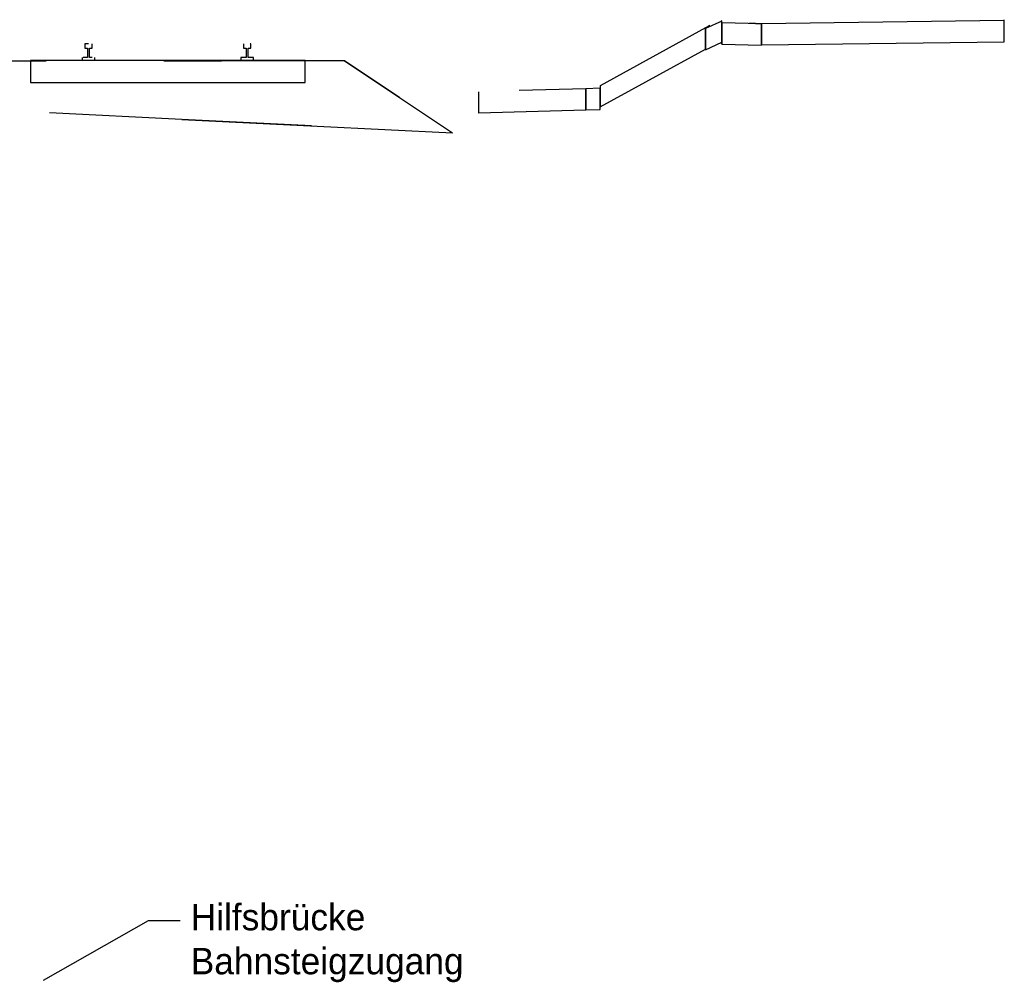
# Model space of a CAD drawing. Extents: x -805 to 3526, y -961 to 1039.
# Tile 456 of 471: x 1495 to 1505, y 48 to 57. Entities that reach past the tile are written whole.
import ezdxf
from ezdxf import colors
from ezdxf.entities.mleader import LeaderData, LeaderLine
from ezdxf.math import Vec2, Vec3

# ---------------------------------------------------------------- set-up
doc = ezdxf.new("R2010")
doc.units = 0
for name, color, linetype in [('Schnitt 3 cm', 251, 'Continuous'), ('TTK-P-Hilfsbrücke Bahnsteigzugang', 140, 'Continuous'), ('TTK-P-PU', 12, 'Continuous')]:
    doc.layers.add(name, color=color, linetype=linetype)
doc.styles.add('AKG DIN 6776', font='AKG_DIN67.TTF')

# ---------------------------------------------------------------- blocks, each defined once
blk = doc.blocks.new('_None')
blk = doc.blocks.new('Schnitt 3 cm N')
at = {"layer": 'Schnitt 3 cm'}
for p, q in [((9825.7, 770.5), (9670.3, 699.2)), ((9825.7, 770.5), (9822.2, 774.6)), ((9825.7, 752.2), (9825.7, 770.5)), ((9825.7, 570.5), (9825.7, 752.2)), ((10203.1, 743.1), (9825.7, 752.2)), ((9825.7, 752.2), (9825.7, 552.2)), ((10087.4, 750.3), (10203.1, 743.5)), ((10203.1, 743.1), (10087.4, 749.9)), ((12500.7, 774.7), (10203.1, 743.5)), ((12500.7, 774.7), (12498.6, 783.1)), ((12500.7, 574.7), (12500.7, 774.7)), ((9670.1, 705.3), (8673.3, 157.7)), ((9670.1, 705.3), (9712.8, 730.7)), ((9670.1, 505.3), (9670.1, 705.3)), ((9712.9, 724.4), (9670.3, 699.2)), ((9670.3, 699.2), (9670.3, 499.2)), ((10203.1, 743.5), (10203.1, 543.5)), ((10203.1, 543.1), (10203.1, 743.1)), ((9670.3, 499.2), (9825.7, 570.5)), ((10203.1, 543.5), (12500.7, 574.7)), ((3828.8, 553.1), (3794.8, 553.1)), ((3794.8, 553.1), (3794.8, 532.6)), ((3794.8, 532.6), (3794.8, 513.1)), ((3794.8, 513.1), (3807.6, 513.1)), ((3807.6, 513.1), (3819.8, 513.1)), ((3819.8, 513.1), (3819.8, 467.6)), ((3819.8, 467.6), (3819.8, 424.1)), ((3839.8, 469.5), (3839.8, 513.1)), ((3839.8, 513.1), (3852.6, 513.1)), ((3839.8, 424.1), (3839.8, 469.5)), ((3852.6, 513.1), (3864.8, 513.1)), ((3864.8, 533.5), (3864.8, 553.1)), ((3864.8, 513.1), (3864.8, 533.5)), ((5296.8, 553.1), (5296.8, 532.6)), ((5296.8, 532.6), (5296.8, 513.1)), ((5296.8, 513.1), (5309.6, 513.1)), ((5309.6, 513.1), (5321.8, 513.1)), ((5321.8, 513.1), (5321.8, 467.6)), ((5321.8, 467.6), (5321.8, 424.1)), ((5341.8, 469.6), (5341.8, 513.1)), ((5341.8, 513.1), (5354.6, 513.1)), ((5341.8, 424.1), (5341.8, 469.6)), ((5354.6, 513.1), (5366.8, 513.1)), ((5366.8, 553.1), (5360.6, 553.1)), ((5366.8, 533.5), (5366.8, 553.1)), ((5366.8, 513.1), (5366.8, 533.5)), ((8673.3, -42.3), (9670.1, 505.3)), ((9825.7, 552.2), (9822.2, 556.3)), ((9825.7, 552.2), (10203.1, 543.1)), ((2910.1, 393.1), (3428.5, 393.1)), ((5406.8, 398.1), (3280.8, 398.1)), ((3280.8, 398.1), (3280.8, 393.1)), ((3280.8, 393.1), (3280.8, 361.5)), ((3769.8, 424.1), (3769.8, 411.3)), ((3769.8, 411.3), (3769.8, 399.1)), ((3769.8, 399.1), (3831.1, 399.1)), ((3794.2, 424.1), (3777.9, 424.1)), ((3819.8, 424.1), (3794.2, 424.1)), ((3831.1, 399.1), (3889.8, 399.1)), ((3864.2, 424.1), (3839.8, 424.1)), ((3889.8, 411.8), (3889.8, 424.1)), ((3889.8, 399.1), (3889.8, 411.8)), ((4544, 393.1), (5087.3, 393.1)), ((6251.9, 393.1), (5087.3, 393.1)), ((5296.2, 424.1), (5271.8, 424.1)), ((5271.8, 424.1), (5271.8, 411.3)), ((5271.8, 411.3), (5271.8, 399.1)), ((5271.8, 399.1), (5333.1, 399.1)), ((5321.8, 424.1), (5296.2, 424.1)), ((5333.1, 399.1), (5391.8, 399.1)), ((5366.2, 424.1), (5341.8, 424.1)), ((5391.8, 424.1), (5366.2, 424.1)), ((5391.8, 411.9), (5391.8, 424.1)), ((5391.8, 399.1), (5391.8, 411.9)), ((5880.8, 398.1), (5406.8, 398.1)), ((5880.8, 226.5), (5880.8, 398.1)), ((6774.3, 44.8), (6251.9, 393.1)), ((6252, 393.1), (6774.1, 44.8)), ((3280.8, 361.5), (3280.8, 188.1)), ((3280.8, 188.1), (3735.6, 188.1)), ((3735.6, 188.1), (5880.8, 188.1)), ((5880.8, 188.1), (5880.8, 226.5)), ((7517.6, 101.2), (7519.4, 101.2)), ((7521.2, 101.2), (7521.2, -98.8)), ((8536.9, 129), (7908.3, 111.8)), ((8536.9, -71), (8536.9, 129)), ((8673.5, 133.2), (8537, 129.1)), ((8537, 129.1), (8537, -70.9)), ((8669.8, 157.6), (8673.3, 157.7)), ((8673.3, 157.7), (8673.3, -42.3)), ((8673.5, -66.8), (8673.5, 133.2)), ((6774.1, 44.8), (7275.2, -289.2)), ((6774.3, 44.8), (7275.4, -289.2)), ((7521.2, -98.8), (8536.9, -71)), ((8537, -70.9), (8673.5, -66.8)), ((4713.8, -161.1), (3461.1, -98.5)), ((4713.6, -161.1), (7275.4, -289.2)), ((5942.4, -222.6), (4713.8, -161.1)), ((7521.2, -98.8), (7517.6, -98.8)), ((7275.6, -288.9), (7275.4, -289.2))]:
    blk.add_line(p, q, dxfattribs=at)
at = {"layer": 'Schnitt 3 cm', "lineweight": 5}
for p, q in [((3794.8, 553.1), (3794.9, 553.2)), ((3829, 553.1), (3828.4, 553.2)), ((3839.8, 469.5), (3839.9, 470.6)), ((3864.8, 533.5), (3864.9, 534.1)), ((3864.8, 513.1), (3864.9, 513.2)), ((5296.8, 553.1), (5296.9, 553.3)), ((5341.8, 469.6), (5341.9, 470.6)), ((5366.8, 553.1), (5366.9, 553.3)), ((5366.8, 533.5), (5366.9, 534.1)), ((5366.8, 513.1), (5366.9, 513.3)), ((3280.9, 398.2), (3280.8, 398.1)), ((3769.8, 424.1), (3769.9, 424.2)), ((3794.2, 424.1), (3793.8, 424.2)), ((3839.8, 424.1), (3839.9, 424.2)), ((3889.8, 424.1), (3889.9, 424.2)), ((3889.8, 411.8), (3889.9, 412.3)), ((3889.8, 399.1), (3889.9, 399.2)), ((4548.4, 398.3), (5406.8, 398.1)), ((5271.8, 424.1), (5271.9, 424.3)), ((5296.2, 424.1), (5295.8, 424.3)), ((5341.8, 424.1), (5341.9, 424.3)), ((5366.2, 424.1), (5365.8, 424.3)), ((5391.8, 424.1), (5391.9, 424.3)), ((5391.8, 411.9), (5391.9, 412.3)), ((5391.8, 399.1), (5391.9, 399.3)), ((5880.8, 398.1), (5880.9, 398.3)), ((6252, 393.2), (6251.9, 393.1))]:
    blk.add_line(p, q, dxfattribs=at)
blk = doc.blocks.new('ProVi SchnittF')
at = {"layer": 'Schnitt 3 cm', "xscale": 0.001, "yscale": 0.001, "zscale": 0.001}
blk.add_blockref('Schnitt 3 cm N', (2.7684, 24.9617), dxfattribs=at)

msp = doc.modelspace()

# ---------------------------------------------------------------- block references
at = {"layer": 'TTK-P-PU', "color": 251}
msp.add_blockref('ProVi SchnittF', (1489.3507, 30.9999), dxfattribs=at)

# ---------------------------------------------------------------- leaders
at = {"layer": 'TTK-P-Hilfsbrücke Bahnsteigzugang', "color": 251}
ml = msp.add_multileader_mtext('Standard', dxfattribs=at)
ml.set_content('Hilfsbrücke\\PBahnsteigzugang ', color=256, style='AKG DIN 6776')
ml.set_leader_properties(color=256)
ml.set_arrow_properties(name='NONE')
ml.build(insert=Vec2(0, 0))
ml.multileader.update_dxf_attribs({"dogleg_length": 3, "arrow_head_size": 0.3, "scale": 0.1})
ctx = ml.context
ctx.base_point, ctx.scale, ctx.char_height, ctx.arrow_head_size, ctx.landing_gap_size, ctx.plane_origin = Vec3(1496.8163, 48.2128), 0.1, 0.25, 0.3, 0.1, Vec3(1495.522, 47.6517)
notes = []
notes.append((ctx, [(0, (1, 1, 0), (1496.5163, 48.2173), (1, 0), 0.3, [(0, [(1495.522, 47.6517)], 0, [])])]))
ctx.mtext.insert, ctx.mtext.width, ctx.mtext.flow_direction = Vec3(1496.9163, 48.3734), 1.336105, 5
for ctx, leaders in notes:
    for number, flags, end, landing, length, lines in leaders:
        leader = LeaderData()
        leader.index, (leader.has_last_leader_line, leader.has_dogleg_vector, leader.attachment_direction) = number, flags
        leader.last_leader_point, leader.dogleg_vector, leader.dogleg_length = Vec3(end), Vec3(landing), length
        for number, points, colour, breaks in lines:
            line = LeaderLine()
            line.index, line.vertices, line.color, line.breaks = number, Vec3.list(points), colors.encode_raw_color(colour), breaks
            leader.lines.append(line)
        ctx.leaders.append(leader)

doc.saveas('drawing.dxf')
